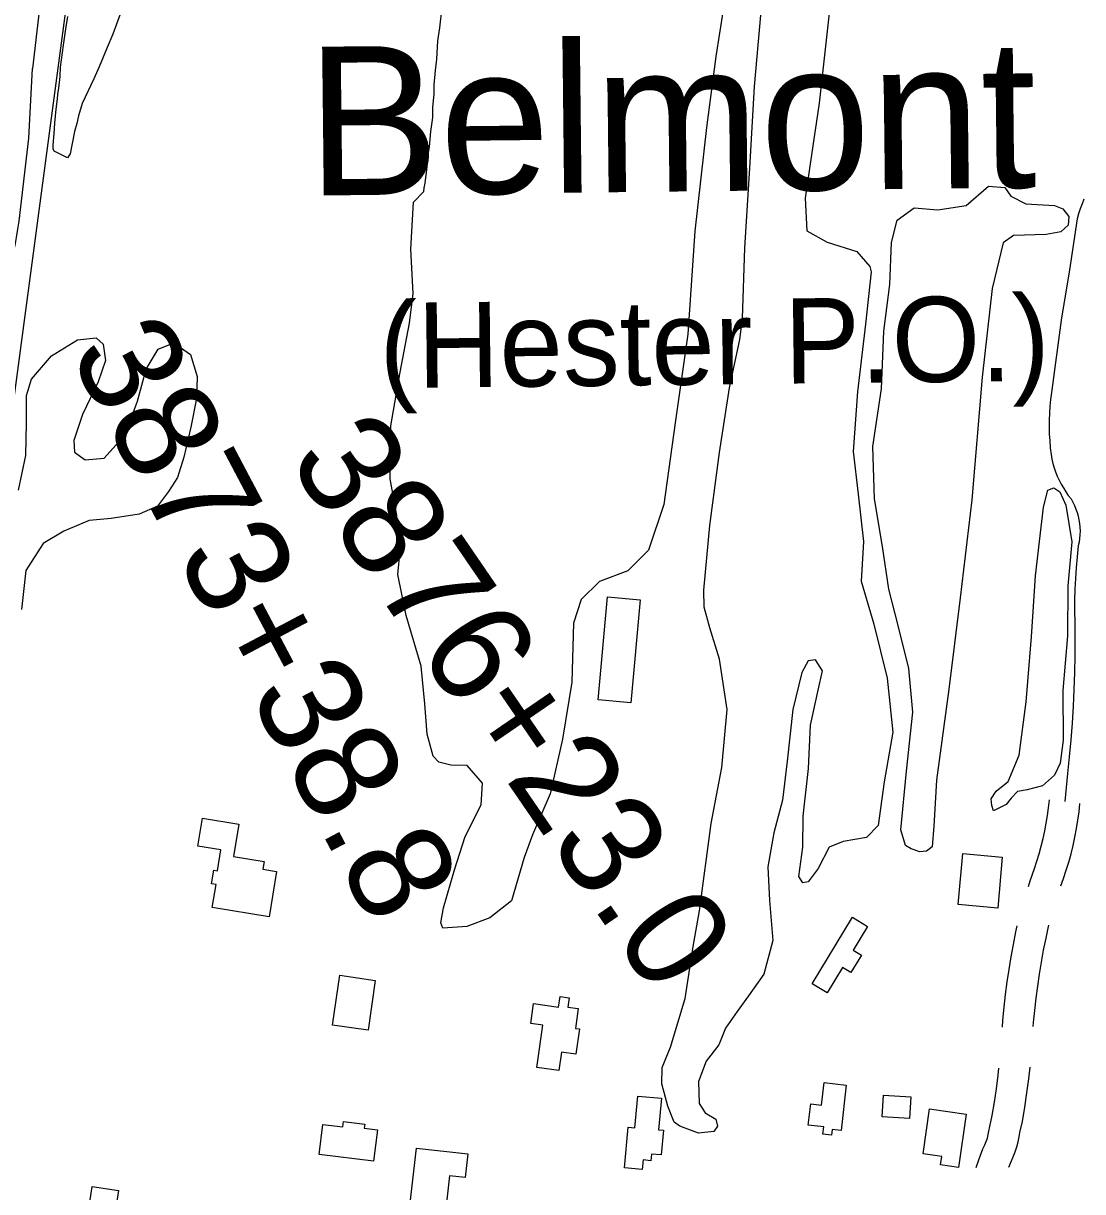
# Model space of a CAD drawing. Extents: x 3445503 to 3483459, y 540493 to 566012.
# Drawn here: x 3456245 to 3457278, y 553061 to 554200 of the extents above; entities that cross this region are included whole.
import ezdxf

# ---------------------------------------------------------------- set-up
doc = ezdxf.new("R2010")
doc.units = 0
for name, color, linetype in [('V-BLDG-IDEN', 7, 'Continuous'), ('V-BLDG-OTLN', 7, 'Continuous'), ('V-DTCH-CNTR', 7, 'Continuous'), ('V-ROAD-CNTR', 7, 'Continuous'), ('V-SITE-VEGE', 7, 'Continuous'), ('V-SURV-IDEN', 7, 'Continuous'), ('V-TOPO-GNAM-IDEN', 7, 'Continuous'), ('V-TOPO-SHOR', 7, 'Continuous')]:
    doc.layers.add(name, color=color, linetype=linetype)

msp = doc.modelspace()

# ---------------------------------------------------------------- linework, layer by layer
at = {"layer": 'V-BLDG-OTLN'}
for points in [[(3456805.4, 553540.5), (3456814.5, 553640.7), (3456846.3, 553637.8), (3456837.2, 553537.6)], [(3456484.5, 553328.7), (3456429.1, 553337.8), (3456432.8, 553360.3), (3456428.5, 553361), (3456430.7, 553374.4), (3456434.2, 553373.8), (3456437.6, 553394), (3456415.1, 553397.7), (3456419.6, 553425.1), (3456455, 553419.2), (3456449.8, 553387.6), (3456479.8, 553382.7), (3456478.5, 553375.2), (3456491.8, 553373)], [(3457156.5, 553340.7), (3457161, 553390.5), (3457199.5, 553387), (3457195, 553337.2)], [(3457014.2, 553263.6), (3457053.5, 553328.4), (3457068.2, 553319.5), (3457054.2, 553296.3), (3457062.2, 553291.5), (3457051.9, 553274.5), (3457043.7, 553279.4), (3457028.8, 553254.8)], [(3456588, 553266.8), (3456581, 553218.3), (3456546.5, 553223.3), (3456553.5, 553271.8)], [(3456745.7, 553182), (3456751.4, 553223.3), (3456739.8, 553224.9), (3456742.5, 553244.3), (3456766.8, 553240.9), (3456768.3, 553251.3), (3456777.3, 553250), (3456776, 553240.7), (3456785.9, 553239.3), (3456783.2, 553220.1), (3456787.2, 553219.6), (3456783.8, 553194.9), (3456769.7, 553196.8), (3456767.2, 553179)], [(3457047.4, 553164.7), (3457042.2, 553120.4), (3457033.5, 553121.4), (3457032.9, 553116.1), (3457024.5, 553117.1), (3457025.3, 553124), (3457010.3, 553125.7), (3457012.7, 553146.5), (3457023.3, 553145.2), (3457025.9, 553167.3)], [(3456867.3, 553151.9), (3456864.4, 553121.2), (3456869.1, 553120.7), (3456866.8, 553096.8), (3456857.4, 553097.6), (3456856.8, 553091.1), (3456849.2, 553091.8), (3456848.3, 553082.4), (3456831, 553084.1), (3456834.8, 553123.8), (3456841.3, 553123.2), (3456844.2, 553154.1)], [(3457110.3, 553153.4), (3457109, 553132.2), (3457082.3, 553133.9), (3457083.5, 553155)], [(3457164.2, 553136.6), (3457156.8, 553084.6), (3457139.2, 553087.1), (3457140.4, 553095.2), (3457122.3, 553097.7), (3457128.6, 553141.7)], [(3456586.5, 553090.7), (3456533.5, 553097.2), (3456537.1, 553126.5), (3456556.4, 553124.2), (3456557, 553129.2), (3456577.8, 553126.6), (3456577.3, 553122.7), (3456590.2, 553121.1)], [(3456619, 553021.6), (3456628.2, 553103.4), (3456678.4, 553097.7), (3456675.8, 553074.7), (3456660.5, 553076.4), (3456653.9, 553017.6)], [(3456357.1, 552998.4), (3456351.2, 552959.8), (3456321, 552964.4), (3456320.3, 552959.9), (3456295.2, 552963.7), (3456295.6, 552966.6), (3456284.1, 552968.4), (3456291.2, 553014.8), (3456307.8, 553012.2), (3456310.2, 553028.4), (3456306.5, 553028.9), (3456312.1, 553065.8), (3456337.6, 553061.9), (3456328.5, 553002.7)]]:
    msp.add_lwpolyline(points, close=True, dxfattribs=at)
at = {"layer": 'V-DTCH-CNTR'}
for points in [[(3456485.4, 556169.9), (3456475.1, 556073.3), (3456463.2, 555961.9), (3456452.4, 555864.9), (3456439.5, 555760.8), (3456426.3, 555650.2), (3456417.3, 555571.5), (3456405.1, 555479.2), (3456393.6, 555371.8), (3456381.1, 555263.7), (3456370.5, 555162.2), (3456359.5, 555055.8), (3456350.1, 554972.4), (3456336.8, 554869.9), (3456325.7, 554754.5), (3456311.9, 554646.5), (3456298.4, 554525.5), (3456287.5, 554426.8), (3456275.7, 554321.8), (3456263.8, 554242.8), (3456253.7, 554155.9)], [(3456210, 553908.3), (3456213.6, 553915.5), (3456217, 553922.7), (3456220.2, 553930), (3456223.2, 553937.4), (3456226, 553944.9), (3456228.6, 553952.5), (3456231, 553960.1), (3456233.1, 553967.8), (3456235.1, 553975.6), (3456236.9, 553983.4), (3456238.4, 553991.2), (3456239.7, 553999.1), (3456240.8, 554007), (3456250.3, 554087.8), (3456253.7, 554155.9)], [(3457279.1, 554028.5), (3457277.2, 554023.8), (3457275.5, 554019.1), (3457273.9, 554014.2), (3457272.6, 554009.3), (3457264.9, 553959.5), (3457256.8, 553910.6), (3457247.6, 553840), (3457246.6, 553833.3), (3457245.9, 553826.6), (3457245.4, 553819.9), (3457245.2, 553813.1), (3457245.1, 553806.3), (3457245.3, 553799.6), (3457245.7, 553792.8), (3457246.3, 553786.1), (3457247.2, 553779.4), (3457247.9, 553775.1), (3457248.9, 553770.9), (3457250.1, 553766.7), (3457251.5, 553762.6), (3457253.1, 553758.5)], [(3457253.1, 553758.5), (3457254.8, 553754.6), (3457256.8, 553750.7), (3457259, 553746.9), (3457261.3, 553743.3), (3457263.8, 553739.7), (3457266.5, 553736.3), (3457268.3, 553733.1), (3457269.9, 553729.8), (3457271.3, 553726.4), (3457272.5, 553723), (3457273.5, 553719.5), (3457274.2, 553715.9), (3457274.8, 553712.3), (3457275.1, 553708.6), (3457275.3, 553705), (3457275.2, 553701.3), (3457274.9, 553697.7), (3457274.4, 553694.1), (3457273.6, 553690.5), (3457272.4, 553679.9), (3457271.4, 553669.3), (3457270.7, 553658.7), (3457270.2, 553648.1), (3457269.9, 553637.5), (3457270, 553626.8), (3457270.2, 553616.2), (3457270.3, 553599.7), (3457270.2, 553583.3), (3457269.9, 553566.9), (3457269.3, 553550.5), (3457268.5, 553534.1), (3457267.5, 553517.7)], [(3457267.5, 553517.7), (3457266.2, 553501.3), (3457264.8, 553484.9), (3457263.1, 553468.6), (3457261.8, 553454.8), (3457260.3, 553441.1)]]:
    msp.add_lwpolyline(points, dxfattribs=at)
at = {"layer": 'V-ROAD-CNTR'}
for points in [[(3457224.9, 553358.4), (3457226.7, 553364), (3457230.9, 553375.9), (3457233.3, 553383.1), (3457235.4, 553390.4), (3457237.4, 553397.8), (3457239.2, 553405.1), (3457240.8, 553412.6), (3457242.3, 553420), (3457243.5, 553427.5), (3457244.5, 553435), (3457245.4, 553442.8)], [(3457256.7, 553358.9), (3457259.3, 553366.3), (3457261.9, 553374.2), (3457264.3, 553382.2), (3457266.5, 553390.3), (3457268.5, 553398.4), (3457270.2, 553406.6), (3457271.8, 553414.8), (3457273.2, 553423), (3457274.3, 553431.3), (3457275.2, 553439.4)], [(3457229.7, 553221.9), (3457229.9, 553225.9), (3457231.1, 553237.5), (3457232.4, 553249.4), (3457234, 553261.1), (3457235.7, 553272.9), (3457237.6, 553284.6), (3457239.8, 553296.3), (3457242.1, 553308), (3457244.6, 553319.3), (3457244.9, 553320.6)], [(3457199.6, 553221.1), (3457200, 553228.2), (3457201.2, 553240.7), (3457202.6, 553253), (3457204.2, 553265.3), (3457206.1, 553277.6), (3457208.1, 553289.8), (3457210.3, 553302), (3457212.7, 553314.1), (3457214, 553320)], [(3457174, 553084.3), (3457176.6, 553091.9), (3457180.6, 553102.6), (3457182.5, 553106.6), (3457183.8, 553109.8), (3457184.9, 553113.1), (3457185.8, 553116.5), (3457186.5, 553119.9), (3457187.2, 553124.3), (3457189.7, 553135.2), (3457191.8, 553148), (3457193.7, 553161.2), (3457195.5, 553174.5), (3457196.2, 553181.3)], [(3457206, 553084.7), (3457208.3, 553091), (3457210.1, 553094.8), (3457212, 553099.6), (3457213.6, 553104.5), (3457215, 553109.5), (3457216, 553114.5), (3457216.6, 553118.6), (3457219.2, 553129.3), (3457221.5, 553143.4), (3457223.5, 553157.2), (3457225.2, 553170.9), (3457226.5, 553182.1)]]:
    msp.add_lwpolyline(points, dxfattribs=at)
at = {"layer": 'V-SITE-VEGE'}
for points in [[(3456665.5, 553374.5), (3456675.7, 553407.2), (3456691.2, 553437.9), (3456692.8, 553459), (3456677.8, 553476.2), (3456661.9, 553476.8), (3456650.2, 553479.6), (3456644.4, 553485.5), (3456638.6, 553506.8), (3456636.5, 553536.4), (3456632.8, 553573.2), (3456618.3, 553622.6), (3456610.2, 553662.4), (3456612.2, 553686.1), (3456609.1, 553720), (3456602.5, 553755.9), (3456603.3, 553807.6), (3456612.3, 553859.9), (3456621.5, 553907.6), (3456624.9, 553936.5), (3456622.7, 553979.8), (3456625.3, 554025.6), (3456635.5, 554035.9), (3456635.9, 554039.4), (3456636.7, 554044), (3456638.7, 554059.9), (3456640, 554074.1), (3456640.8, 554079.4), (3456642.4, 554094.6), (3456644.1, 554108), (3456644.2, 554117.9), (3456645.5, 554131.3), (3456645.6, 554139.8), (3456646.9, 554154), (3456648.1, 554165), (3456649.1, 554182.7), (3456651.1, 554195.4), (3456653.2, 554215.5)], [(3456927.3, 554213.1), (3456920.1, 554167.4), (3456911.2, 554098.2), (3456899.8, 553997.2), (3456893, 553896.7), (3456880.6, 553810.4), (3456869.3, 553730.9), (3456854.6, 553686.2), (3456834.4, 553666), (3456806.6, 553655.7), (3456789, 553638.1), (3456781.5, 553615.1), (3456779.6, 553557.6), (3456770.6, 553502.1), (3456758.7, 553448.6), (3456741.5, 553408.8), (3456733.3, 553386.8), (3456720.9, 553344.4), (3456699.9, 553327.8), (3456677.3, 553319.4), (3456654.1, 553317.8), (3456652, 553323), (3456654.5, 553337.6), (3456665.5, 553374.5)], [(3457031.1, 554212.8), (3457020.9, 554122.2), (3457013.3, 554071.8), (3457007.4, 554029.6), (3457008.8, 553997.7), (3457028.8, 553986.7), (3457057.7, 553977.4)], [(3456339.2, 554208.7), (3456332.2, 554189.3), (3456326.6, 554176.3), (3456318.9, 554157.6), (3456313.8, 554145.7), (3456302.4, 554121.8), (3456298.7, 554109.8), (3456297.1, 554102.4), (3456294.9, 554094.3), (3456290.6, 554072.7), (3456288.1, 554068.9), (3456284.6, 554070.3), (3456275.1, 554075.4), (3456274.1, 554077.6), (3456274.1, 554081.1), (3456275, 554092.4), (3456275.5, 554102.7), (3456276.8, 554116.1), (3456278, 554123.6), (3456278.8, 554133.1), (3456279.6, 554136.6), (3456280.8, 554148), (3456281.3, 554157.2), (3456284.2, 554178.7), (3456286.5, 554194.6), (3456288.2, 554206.7)], [(3457057.7, 553977.4), (3457070.4, 553962.9), (3457071.7, 553957.7), (3457066, 553906.7), (3457058.4, 553840.8), (3457054.2, 553782.6), (3457059.1, 553740.9), (3457064.2, 553694.6), (3457062, 553656.2), (3457074.3, 553614.1), (3457087.2, 553561.5), (3457092.9, 553509), (3457084.3, 553460.3), (3457078.4, 553417.8), (3457067.1, 553406.2), (3457044.3, 553402.4), (3457030.6, 553396.7), (3457019.8, 553376.1), (3457010.2, 553362.9), (3457005, 553362), (3457001.1, 553368.3), (3457004.9, 553396.8), (3457005.3, 553427.1), (3457010.6, 553473.5), (3457012.3, 553515.8), (3457020, 553549.8), (3457024.2, 553568.6), (3457017.2, 553579.5), (3457010.3, 553578.3), (3457004, 553567), (3456995.3, 553531), (3456989.6, 553480.7), (3456985.1, 553442.4), (3456976.8, 553410.6), (3456971, 553377.5), (3456972.5, 553344.6), (3456975.8, 553305.9), (3456967.1, 553272.8), (3456952.1, 553251.9), (3456940.8, 553236.5), (3456929.5, 553220.4), (3456923.1, 553203.9), (3456910.8, 553188.1), (3456903.3, 553168.4), (3456903.9, 553146.9), (3456909.6, 553137.7), (3456920, 553131.7), (3456921.8, 553124.8), (3456918.1, 553119.7), (3456903.1, 553118), (3456885, 553124.8), (3456879.6, 553128.8), (3456873.3, 553144.1), (3456867.5, 553166), (3456867.7, 553182), (3456875.8, 553201.7), (3456890.3, 553249.3), (3456898.2, 553299.9), (3456904.3, 553334.6), (3456915.7, 553419.7), (3456926, 553474.5), (3456931.2, 553531.1), (3456923.8, 553580), (3456914.2, 553610.7), (3456908.7, 553630.7), (3456908.6, 553647.3), (3456914.2, 553710.3), (3456923.7, 553781.4), (3456933.5, 553844.4), (3456943.4, 553891.7), (3456946.3, 553912.2), (3456948.4, 553981.1), (3456953.2, 554058.8), (3456957.7, 554138.4), (3456964, 554207.7)], [(3456240.2, 553744.7), (3456247.2, 553778.5), (3456248.1, 553810), (3456247.9, 553837), (3456253, 553852.9), (3456272.5, 553875.7), (3456297.8, 553891.2), (3456316.1, 553893.2), (3456322.8, 553887.2), (3456324.9, 553871.3), (3456318, 553850.5), (3456302.5, 553818.6), (3456294.3, 553793.3), (3456294.8, 553781.9), (3456305.1, 553774.3), (3456323.7, 553775.9), (3456343.9, 553798.4), (3456356.1, 553831.7), (3456364.7, 553862.8), (3456376.4, 553882.2), (3456391.8, 553888.4), (3456407.9, 553877.1), (3456414.4, 553855.5), (3456413.7, 553834.1), (3456408.4, 553806.2), (3456401.5, 553777), (3456395.3, 553757.2), (3456386.6, 553743.4), (3456375.6, 553729.2), (3456357.9, 553721.4), (3456330.6, 553717.3), (3456309, 553715.3), (3456284.5, 553704.7), (3456264.1, 553692.9), (3456247.4, 553666.5), (3456243.2, 553628.5)]]:
    msp.add_lwpolyline(points, dxfattribs=at)
for points in [[(3457110.6, 553395.1), (3457105.1, 553398.5), (3457100.5, 553413.5), (3457106.2, 553470.7), (3457112.4, 553528.5), (3457108.2, 553570.9), (3457098.4, 553611.4), (3457088.9, 553648.3), (3457082.7, 553689.7), (3457075, 553736.4), (3457073.2, 553787.5), (3457081.6, 553843.7), (3457084.1, 553899.9), (3457089.7, 553945.4), (3457091.3, 553986.3), (3457096.9, 554008), (3457113.6, 554020.1), (3457136.7, 554018.2), (3457164.4, 554022.3), (3457185.9, 554041.1), (3457202.1, 554039.9), (3457207.9, 554031.3), (3457222.4, 554024), (3457250.3, 554022.2), (3457258.4, 554019.2), (3457264.5, 554011.6), (3457263.7, 554003.1), (3457256.4, 553996.7), (3457242.4, 553994), (3457210.5, 553993.2), (3457200.3, 553985.9), (3457189.5, 553941.5), (3457179.7, 553854.8), (3457169.7, 553735.5), (3457158.4, 553639.7), (3457147.5, 553550.7), (3457135.4, 553462.1), (3457132.7, 553417.2), (3457131.1, 553397.1), (3457125.5, 553393), (3457119, 553392.1)], [(3457189.3, 553437.5), (3457188.5, 553443.7), (3457193.5, 553451.4), (3457205.3, 553460.7), (3457215.8, 553486.5), (3457222.8, 553538.5), (3457228.1, 553601.9), (3457231.9, 553661.3), (3457239.5, 553728.2), (3457244, 553744.8), (3457249.6, 553747), (3457255.7, 553743.3), (3457261.3, 553730.2), (3457267.3, 553694.3), (3457263.3, 553651.4), (3457263.2, 553602.9), (3457258.5, 553549.6), (3457258.7, 553501.2), (3457256, 553478.7), (3457250.3, 553466.8), (3457238.8, 553456.6), (3457223.7, 553452.6), (3457214.3, 553451.1), (3457208, 553444.4), (3457203.3, 553438.3), (3457190.9, 553432.3)]]:
    msp.add_lwpolyline(points, close=True, dxfattribs=at)
at = {"layer": 'V-TOPO-SHOR'}
msp.add_lwpolyline([(3456104.7, 552805.8), (3456198.9, 553559.2), (3456299.8, 554312.6), (3456528.5, 556142.3), (3456669.8, 557380), (3456831.2, 558563.9), (3457039.8, 560454.2), (3457174.3, 561483.4)], dxfattribs=at)

# ---------------------------------------------------------------- texts
at = {"layer": 'V-BLDG-IDEN'}
msp.add_text('(Hester P.O.)', height=83, rotation=0.6418, dxfattribs=at).set_placement((3456592.5, 553844.2))
at = {"layer": 'V-SURV-IDEN'}
for s, rotation, p in [('3873+38.8', 297.8405, (3456288.7, 553878.7)), ('3876+23.0', 304.4169, (3456501.7, 553773.7))]:
    msp.add_text(s, height=100, rotation=rotation, dxfattribs=at).set_placement(p)
at = {"layer": 'V-TOPO-GNAM-IDEN'}
msp.add_text('Belmont', height=145, rotation=0.6418, dxfattribs=at).set_placement((3456522, 554031.9))

doc.saveas('drawing.dxf')
